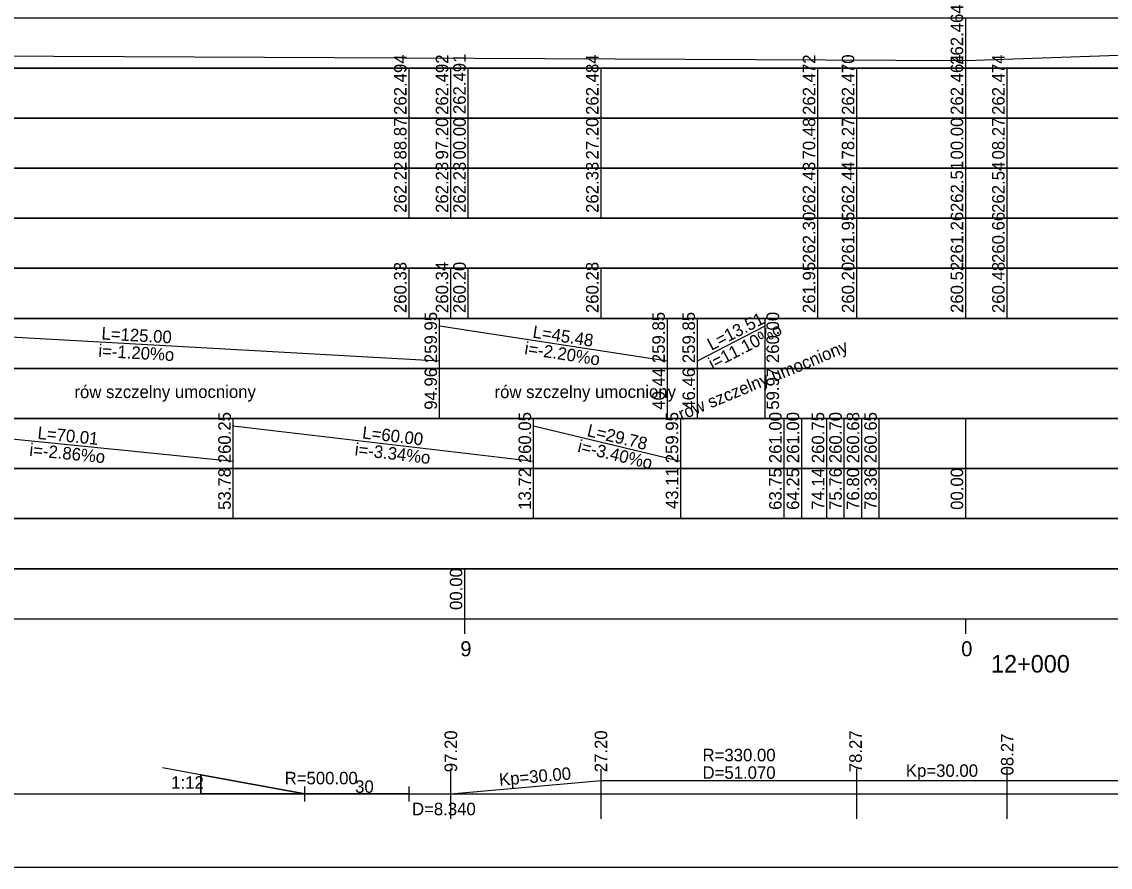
# Model space of a CAD drawing. Extents: x 6445630 to 6518227, y 5499240 to 5511716.
# Drawn here: x 6453842.8 to 6454060.1, y 5508061.6 to 5508230.5 of the extents above; entities that cross this region are included whole.
import ezdxf

# ---------------------------------------------------------------- set-up
doc = ezdxf.new("R2010")
doc.units = 0
for name, color, linetype in [('TOR_PROF-opisy pomocnicze', 7, 'Continuous'), ('TOR_PROF-rozjazdy', 7, 'Continuous'), ('TOR_PROF-tabelka-geometria T1', 7, 'Continuous'), ('TOR_PROF-tabelka-kilometracja', 7, 'Continuous'), ('TOR_PROF-tabelka-odleglosci T1', 7, 'Continuous'), ('TOR_PROF-tabelka-pochylenia proj T1', 7, 'Continuous'), ('TOR_PROF-tabelka-rodzaj rowu T1', 7, 'Continuous'), ('TOR_PROF-tabelka-rodzaj rurociagow T1', 7, 'Continuous'), ('TOR_PROF-tabelka-rowyT1', 7, 'Continuous'), ('TOR_PROF-tabelka-rurociagi T1', 7, 'Continuous'), ('TOR_PROF-tabelka-rzedne istn T1', 7, 'Continuous'), ('TOR_PROF-tabelka-rzedne proj T1', 7, 'Continuous'), ('TOR_PROF-tabelka-teren istniejacy T1', 7, 'Continuous'), ('TOR_PROF-tabelka-warstwa ochronna T1', 7, 'Continuous'), ('TOR_PROF-warstwa ochronna', 7, 'Continuous'), ('TOR_RAMKI-MASKA WYCIECIA', 7, 'Continuous')]:
    doc.layers.add(name, color=color, linetype=linetype)

msp = doc.modelspace()

# ---------------------------------------------------------------- linework, layer by layer
at = {"layer": 'TOR_PROF-rozjazdy'}
for p, q in [((6453870.84, 5508081.56), (6453899.29, 5508076.29)), ((6453899.29, 5508074.81), (6453899.29, 5508077.77)), ((6453920.08, 5508074.81), (6453920.08, 5508077.77)), ((6453878.49, 5508076.29), (6453899.29, 5508076.29))]:
    msp.add_line(p, q, dxfattribs=at)
for points in [[(6453920.08, 5508076.29), (6453899.29, 5508076.29), (6453878.49, 5508076.29), (6453878.49, 5508080.08), (6453899.29, 5508076.29)], [(6453899.29, 5508076.29), (6453878.49, 5508080.08), (6453878.49, 5508076.29)]]:
    msp.add_lwpolyline(points, dxfattribs=at)
at = {"layer": 'TOR_PROF-tabelka-geometria T1'}
for points in [[(6453928.41, 5508071.29), (6453928.41, 5508081.29)], [(6453958.41, 5508071.29), (6453958.41, 5508081.29)], [(6454009.48, 5508071.29), (6454009.48, 5508081.29)], [(6454039.48, 5508071.29), (6454039.48, 5508081.29)], [(6453409.52, 5508078.96), (6453499.99, 5508078.96), (6453499.99, 5508076.29), (6453928.41, 5508076.29), (6453928.41, 5508076.29), (6453958.41, 5508078.96), (6453958.41, 5508078.96), (6454009.48, 5508078.96), (6454009.48, 5508078.96), (6454039.48, 5508078.96), (6454039.48, 5508078.96), (6454233.84, 5508078.96), (6454233.84, 5508078.96), (6454263.84, 5508078.96), (6454263.84, 5508078.96), (6454293.84, 5508078.96), (6454293.84, 5508078.96), (6454323.84, 5508078.96), (6454323.84, 5508078.96), (6454455.78, 5508078.96), (6454455.78, 5508078.96), (6454485.78, 5508078.96), (6454485.78, 5508078.96), (6454570.54, 5508078.96)], [(6452331.21, 5508076.29), (6454631.21, 5508076.29)]]:
    msp.add_lwpolyline(points, dxfattribs=at)
at = {"layer": 'TOR_PROF-tabelka-kilometracja'}
for points in [[(6453931.21, 5508108.29), (6453931.21, 5508111.29)], [(6454031.21, 5508108.29), (6454031.21, 5508111.29)], [(6454031.21, 5508108.29), (6454031.21, 5508111.29)]]:
    msp.add_lwpolyline(points, dxfattribs=at)
at = {"layer": 'TOR_PROF-tabelka-odleglosci T1'}
msp.add_lwpolyline([(6452331.21, 5508201.29), (6454631.21, 5508201.29), (6454631.21, 5508211.29), (6452331.21, 5508211.29)], close=True, dxfattribs=at)
for points in [[(6453920.08, 5508201.29), (6453920.08, 5508211.29)], [(6453928.41, 5508201.29), (6453928.41, 5508211.29)], [(6453931.91, 5508201.29), (6453931.91, 5508211.29)], [(6453958.41, 5508201.29), (6453958.41, 5508211.29)], [(6454001.69, 5508201.29), (6454001.69, 5508211.29)], [(6454009.48, 5508201.29), (6454009.48, 5508211.29)], [(6454031.21, 5508201.29), (6454031.21, 5508211.29)], [(6454039.48, 5508201.29), (6454039.48, 5508211.29)]]:
    msp.add_lwpolyline(points, dxfattribs=at)
at = {"layer": 'TOR_PROF-tabelka-pochylenia proj T1'}
msp.add_lwpolyline([(6452331.21, 5508221.29), (6454631.21, 5508221.29), (6454631.21, 5508231.29), (6452331.21, 5508231.29)], close=True, dxfattribs=at)
for points in [[(6452560.71, 5508229.79), (6454031.21, 5508222.79)], [(6454031.21, 5508221.29), (6454031.21, 5508231.29)], [(6454031.21, 5508222.79), (6454231.21, 5508229.79)]]:
    msp.add_lwpolyline(points, dxfattribs=at)
at = {"layer": 'TOR_PROF-tabelka-rodzaj rowu T1'}
for points in [[(6452331.21, 5508151.29), (6454631.21, 5508151.29), (6454631.21, 5508161.29), (6452331.21, 5508161.29)], [(6452331.21, 5508131.29), (6454631.21, 5508131.29), (6454631.21, 5508141.29), (6452331.21, 5508141.29)], [(6452331.21, 5508131.29), (6454631.21, 5508131.29), (6454631.21, 5508141.29), (6452331.21, 5508141.29)]]:
    msp.add_lwpolyline(points, close=True, dxfattribs=at)
for points in [[(6453926.17, 5508151.29), (6453926.17, 5508161.29)], [(6453971.65, 5508151.29), (6453971.65, 5508161.29)], [(6453977.67, 5508151.29), (6453977.67, 5508161.29)], [(6453991.18, 5508151.29), (6453991.18, 5508161.29)], [(6453884.99, 5508131.29), (6453884.99, 5508141.29)], [(6453944.94, 5508131.29), (6453944.94, 5508141.29)], [(6453974.33, 5508131.29), (6453974.33, 5508141.29)], [(6453994.97, 5508131.29), (6453994.97, 5508141.29)], [(6453998.47, 5508131.29), (6453998.47, 5508141.29)], [(6454003.47, 5508131.29), (6454003.47, 5508141.29)], [(6454006.97, 5508131.29), (6454006.97, 5508141.29)], [(6454010.47, 5508131.29), (6454010.47, 5508141.29)], [(6454013.97, 5508131.29), (6454013.97, 5508141.29)], [(6454031.21, 5508131.29), (6454031.21, 5508141.29)]]:
    msp.add_lwpolyline(points, dxfattribs=at)
at = {"layer": 'TOR_PROF-tabelka-rowyT1'}
msp.add_lwpolyline([(6452331.21, 5508161.29), (6454631.21, 5508161.29), (6454631.21, 5508171.29), (6452331.21, 5508171.29)], close=True, dxfattribs=at)
for points in [[(6453926.17, 5508161.29), (6453926.17, 5508171.29)], [(6453971.65, 5508161.29), (6453971.65, 5508171.29)], [(6453977.67, 5508161.29), (6453977.67, 5508171.29)], [(6453991.18, 5508161.29), (6453991.18, 5508171.29)], [(6453801.17, 5508169.79), (6453926.17, 5508162.79)], [(6453926.17, 5508169.79), (6453971.65, 5508162.79)], [(6453977.67, 5508162.79), (6453991.18, 5508169.79)]]:
    msp.add_lwpolyline(points, dxfattribs=at)
at = {"layer": 'TOR_PROF-tabelka-rurociagi T1'}
msp.add_lwpolyline([(6452331.21, 5508141.29), (6454631.21, 5508141.29), (6454631.21, 5508151.29), (6452331.21, 5508151.29)], close=True, dxfattribs=at)
msp.add_lwpolyline([(6452331.21, 5508141.29), (6454631.21, 5508141.29), (6454631.21, 5508151.29), (6452331.21, 5508151.29)], close=True, dxfattribs=at)
for points in [[(6453814.98, 5508149.79), (6453884.99, 5508142.79)], [(6453884.99, 5508141.29), (6453884.99, 5508151.29)], [(6453884.99, 5508149.79), (6453944.94, 5508142.79)], [(6453944.94, 5508141.29), (6453944.94, 5508151.29)], [(6453944.94, 5508149.79), (6453974.33, 5508142.79)], [(6453974.33, 5508141.29), (6453974.33, 5508151.29)], [(6453994.97, 5508141.29), (6453994.97, 5508151.29)], [(6453998.47, 5508141.29), (6453998.47, 5508151.29)], [(6454003.47, 5508141.29), (6454003.47, 5508151.29)], [(6454006.97, 5508141.29), (6454006.97, 5508151.29)], [(6454010.47, 5508141.29), (6454010.47, 5508151.29)], [(6454013.97, 5508141.29), (6454013.97, 5508151.29)], [(6454031.21, 5508141.29), (6454031.21, 5508151.29)]]:
    msp.add_lwpolyline(points, dxfattribs=at)
at = {"layer": 'TOR_PROF-tabelka-rzedne istn T1'}
msp.add_lwpolyline([(6452331.21, 5508191.29), (6454631.21, 5508191.29), (6454631.21, 5508201.29), (6452331.21, 5508201.29)], close=True, dxfattribs=at)
for points in [[(6453920.08, 5508191.29), (6453920.08, 5508201.29)], [(6453928.41, 5508191.29), (6453928.41, 5508201.29)], [(6453931.91, 5508191.29), (6453931.91, 5508201.29)], [(6453958.41, 5508191.29), (6453958.41, 5508201.29)], [(6454001.69, 5508191.29), (6454001.69, 5508201.29)], [(6454001.69, 5508191.29), (6454001.69, 5508201.29)], [(6454009.48, 5508191.29), (6454009.48, 5508201.29)], [(6454031.21, 5508191.29), (6454031.21, 5508201.29)], [(6454039.48, 5508191.29), (6454039.48, 5508201.29)], [(6454001.69, 5508181.29), (6454001.69, 5508191.29)], [(6454001.69, 5508181.29), (6454001.69, 5508191.29)], [(6454001.69, 5508181.29), (6454001.69, 5508191.29)], [(6454001.69, 5508181.29), (6454001.69, 5508191.29)]]:
    msp.add_lwpolyline(points, dxfattribs=at)
at = {"layer": 'TOR_PROF-tabelka-rzedne proj T1'}
msp.add_lwpolyline([(6452331.21, 5508211.29), (6454631.21, 5508211.29), (6454631.21, 5508221.29), (6452331.21, 5508221.29)], close=True, dxfattribs=at)
for points in [[(6453920.08, 5508211.29), (6453920.08, 5508221.29)], [(6453928.41, 5508211.29), (6453928.41, 5508221.29)], [(6453931.91, 5508211.29), (6453931.91, 5508221.29)], [(6453958.41, 5508211.29), (6453958.41, 5508221.29)], [(6454001.69, 5508211.29), (6454001.69, 5508221.29)], [(6454009.48, 5508211.29), (6454009.48, 5508221.29)], [(6454031.21, 5508211.29), (6454031.21, 5508221.29)], [(6454039.48, 5508211.29), (6454039.48, 5508221.29)]]:
    msp.add_lwpolyline(points, dxfattribs=at)
at = {"layer": 'TOR_PROF-tabelka-teren istniejacy T1'}
for points in [[(6452331.21, 5508181.29), (6454631.21, 5508181.29), (6454631.21, 5508191.29), (6452331.21, 5508191.29)], [(6452331.21, 5508171.29), (6454631.21, 5508171.29), (6454631.21, 5508181.29), (6452331.21, 5508181.29)], [(6452331.21, 5508171.29), (6454631.21, 5508171.29), (6454631.21, 5508181.29), (6452331.21, 5508181.29)]]:
    msp.add_lwpolyline(points, close=True, dxfattribs=at)
for points in [[(6454009.48, 5508181.29), (6454009.48, 5508191.29)], [(6454031.21, 5508181.29), (6454031.21, 5508191.29)], [(6454039.48, 5508181.29), (6454039.48, 5508191.29)], [(6453920.08, 5508171.29), (6453920.08, 5508181.29)], [(6453920.08, 5508171.29), (6453920.08, 5508181.29)], [(6453920.08, 5508171.29), (6453920.08, 5508181.29)], [(6453920.08, 5508171.29), (6453920.08, 5508181.29)], [(6453928.41, 5508171.29), (6453928.41, 5508181.29)], [(6453928.41, 5508171.29), (6453928.41, 5508181.29)], [(6453931.91, 5508171.29), (6453931.91, 5508181.29)], [(6453931.91, 5508171.29), (6453931.91, 5508181.29)], [(6453958.41, 5508171.29), (6453958.41, 5508181.29)], [(6453958.41, 5508171.29), (6453958.41, 5508181.29)], [(6454001.69, 5508171.29), (6454001.69, 5508181.29)], [(6454001.69, 5508171.29), (6454001.69, 5508181.29)], [(6454001.69, 5508171.29), (6454001.69, 5508181.29)], [(6454001.69, 5508171.29), (6454001.69, 5508181.29)], [(6454009.48, 5508171.29), (6454009.48, 5508181.29)], [(6454009.48, 5508171.29), (6454009.48, 5508181.29)], [(6454031.21, 5508171.29), (6454031.21, 5508181.29)], [(6454031.21, 5508171.29), (6454031.21, 5508181.29)], [(6454039.48, 5508171.29), (6454039.48, 5508181.29)], [(6454039.48, 5508171.29), (6454039.48, 5508181.29)]]:
    msp.add_lwpolyline(points, dxfattribs=at)
at = {"layer": 'TOR_PROF-tabelka-warstwa ochronna T1'}
msp.add_lwpolyline([(6452331.21, 5508121.29), (6454631.21, 5508121.29), (6454631.21, 5508131.29), (6452331.21, 5508131.29)], close=True, dxfattribs=at)
at = {"layer": 'TOR_PROF-warstwa ochronna'}
msp.add_lwpolyline([(6452331.21, 5508111.29), (6454631.21, 5508111.29), (6454631.21, 5508121.29), (6452331.21, 5508121.29)], close=True, dxfattribs=at)
msp.add_lwpolyline([(6453931.21, 5508111.29), (6453931.21, 5508121.29)], dxfattribs=at)
at = {"layer": 'TOR_RAMKI-MASKA WYCIECIA'}
msp.add_lwpolyline([(6452261.34, 5508061.65), (6454661.34, 5508061.65), (6454661.34, 5508348.65), (6452261.34, 5508348.65)], close=True, dxfattribs=at)

# ---------------------------------------------------------------- texts
at = {"layer": 'TOR_PROF-opisy pomocnicze'}
for s, p in [('97.20', (6453929.68, 5508080.62)), ('27.20', (6453959.64, 5508080.62)), ('78.27', (6454010.48, 5508080.62)), ('08.27', (6454040.75, 5508079.98))]:
    msp.add_text(s, height=2.5, rotation=90, dxfattribs=at).set_placement(p)
at = {"layer": 'TOR_PROF-rozjazdy'}
for s, p in [('1:12', (6453872.6, 5508077.34)), ('R=500.00', (6453895.25, 5508078.21)), ('30', (6453909.32, 5508076.51))]:
    msp.add_text(s, height=2.5, rotation=360, dxfattribs=at).set_placement(p)
at = {"layer": 'TOR_PROF-tabelka-geometria T1'}
for s, p in [('R=330.00', (6453978.67, 5508082.81)), ('D=51.070', (6453978.67, 5508079.31)), ('D=8.340', (6453920.67, 5508072.04))]:
    msp.add_text(s, height=2.5, dxfattribs=at).set_placement(p)
for rotation, p in [(360, (6454019.27, 5508079.71)), (5.0796, (6453938.16, 5508077.91))]:
    msp.add_text('Kp=30.00', height=2.5, rotation=rotation, dxfattribs=at).set_placement(p)
at = {"layer": 'TOR_PROF-tabelka-kilometracja'}
for s, p in [('9', (6453930.32, 5508103.79)), ('0', (6454030.32, 5508103.79))]:
    msp.add_text(s, height=3, dxfattribs=at).set_placement(p)
msp.add_text('12+000', height=3.5, rotation=360, dxfattribs=at).set_placement((6454036.26, 5508100.54))
at = {"layer": 'TOR_PROF-tabelka-odleglosci T1'}
for s, p in [('88.87', (6453919.58, 5508203.03)), ('97.20', (6453927.91, 5508203.03)), ('00.00', (6453931.41, 5508203.03)), ('27.20', (6453957.91, 5508203.03)), ('70.48', (6454001.19, 5508203.02)), ('78.27', (6454008.98, 5508203.03)), ('00.00', (6454030.71, 5508203.03)), ('08.27', (6454038.98, 5508203.03))]:
    msp.add_text(s, height=2.5, rotation=90, dxfattribs=at).set_placement(p)
at = {"layer": 'TOR_PROF-tabelka-pochylenia proj T1'}
msp.add_text('262.464', height=2.5, rotation=90, dxfattribs=at).set_placement((6454030.71, 5508221.93))
at = {"layer": 'TOR_PROF-tabelka-rodzaj rowu T1'}
for s, p in [('94.96', (6453925.67, 5508153.03)), ('40.44', (6453971.15, 5508153.04)), ('46.46', (6453977.17, 5508153.03)), ('59.97', (6453993.95, 5508153.04))]:
    msp.add_text(s, height=2.5, rotation=90, dxfattribs=at).set_placement(p)
at = {"layer": 'TOR_PROF-tabelka-rodzaj rurociagow T1'}
for s, p in [('53.78', (6453884.49, 5508133.03)), ('13.72', (6453944.44, 5508133.04)), ('43.11', (6453973.83, 5508133.2)), ('63.75', (6453994.47, 5508133.03)), ('64.25', (6453997.97, 5508133.03)), ('74.14', (6454002.97, 5508133.04)), ('75.76', (6454006.47, 5508133.03)), ('76.80', (6454009.97, 5508133.04)), ('78.36', (6454013.47, 5508133.03)), ('00.00', (6454030.71, 5508133.04))]:
    msp.add_text(s, height=2.5, rotation=90, dxfattribs=at).set_placement(p)
at = {"layer": 'TOR_PROF-tabelka-rowyT1'}
for s, rotation, p in [('259.95', 90, (6453925.67, 5508162.35)), ('259.85', 90, (6453971.15, 5508162.35)), ('259.85', 90, (6453977.17, 5508162.35)), ('L=13.51', 27.3868, (6453980.44, 5508164.79)), ('260.00', 90, (6453993.95, 5508162.36)), ('L=125.00', 356.7948, (6453858.63, 5508167.07)), ('L=45.48', 351.2502, (6453944.64, 5508167.45)), ('i=11.10%o', 27.3868, (6453980.68, 5508160.97)), ('i=-2.20%o', 351.2502, (6453943.02, 5508164.16)), ('i=-1.20%o', 356.7948, (6453858.01, 5508163.6)), ('rów szczelny umocniony', 22.5003, (6453974.49, 5508150.88)), ('rów szczelny umocniony', 0.087, (6453853.28, 5508155.35)), ('rów szczelny umocniony', 0.087, (6453937.15, 5508155.35))]:
    msp.add_text(s, height=2.5, rotation=rotation, dxfattribs=at).set_placement(p)
at = {"layer": 'TOR_PROF-tabelka-rurociagi T1'}
for s, rotation, p in [('260.25', 90, (6453884.49, 5508142.35)), ('260.05', 90, (6453944.44, 5508142.35)), ('259.95', 90, (6453973.83, 5508142.35)), ('261.00', 90, (6453994.47, 5508142.36)), ('261.00', 90, (6453997.97, 5508142.36)), ('260.75', 90, (6454002.97, 5508142.35)), ('260.70', 90, (6454006.47, 5508142.36)), ('260.68', 90, (6454009.97, 5508142.35)), ('260.65', 90, (6454013.47, 5508142.35)), ('L=70.01', 354.2904, (6453845.83, 5508147.21)), ('L=60.00', 353.3396, (6453910.65, 5508147.3)), ('L=29.78', 346.6031, (6453955.47, 5508147.8)), ('i=-3.40%o', 346.6031, (6453953.59, 5508144.65)), ('i=-2.86%o', 354.2904, (6453844.21, 5508143.85)), ('i=-3.34%o', 353.3396, (6453909.15, 5508143.95))]:
    msp.add_text(s, height=2.5, rotation=rotation, dxfattribs=at).set_placement(p)
at = {"layer": 'TOR_PROF-tabelka-rzedne istn T1'}
for s, p in [('262.22', (6453919.58, 5508192.36)), ('262.23', (6453927.91, 5508192.35)), ('262.23', (6453931.41, 5508192.35)), ('262.33', (6453957.91, 5508192.35)), ('262.43', (6454001.19, 5508192.35)), ('262.44', (6454008.98, 5508192.36)), ('262.51', (6454030.71, 5508192.52)), ('262.54', (6454038.98, 5508192.36)), ('262.30', (6454001.19, 5508182.36))]:
    msp.add_text(s, height=2.5, rotation=90, dxfattribs=at).set_placement(p)
at = {"layer": 'TOR_PROF-tabelka-rzedne proj T1'}
for s, p in [('262.494', (6453919.58, 5508211.93)), ('262.492', (6453927.91, 5508211.93)), ('262.491', (6453931.41, 5508212.09)), ('262.484', (6453957.91, 5508211.93)), ('262.472', (6454001.19, 5508211.93)), ('262.470', (6454008.98, 5508211.93)), ('262.464', (6454030.71, 5508211.93)), ('262.474', (6454038.98, 5508211.93))]:
    msp.add_text(s, height=2.5, rotation=90, dxfattribs=at).set_placement(p)
at = {"layer": 'TOR_PROF-tabelka-teren istniejacy T1'}
for s, p in [('261.95', (6454008.98, 5508182.35)), ('261.26', (6454030.71, 5508182.35)), ('260.66', (6454038.98, 5508182.35)), ('260.33', (6453919.58, 5508172.35)), ('260.34', (6453927.91, 5508172.36)), ('260.20', (6453931.41, 5508172.36)), ('260.28', (6453957.91, 5508172.35)), ('261.95', (6454001.19, 5508172.35)), ('260.20', (6454008.98, 5508172.36)), ('260.52', (6454030.71, 5508172.36)), ('260.48', (6454038.98, 5508172.35))]:
    msp.add_text(s, height=2.5, rotation=90, dxfattribs=at).set_placement(p)
at = {"layer": 'TOR_PROF-warstwa ochronna'}
msp.add_text('00.00', height=2.5, rotation=90, dxfattribs=at).set_placement((6453930.71, 5508113.04))

doc.saveas('drawing.dxf')
